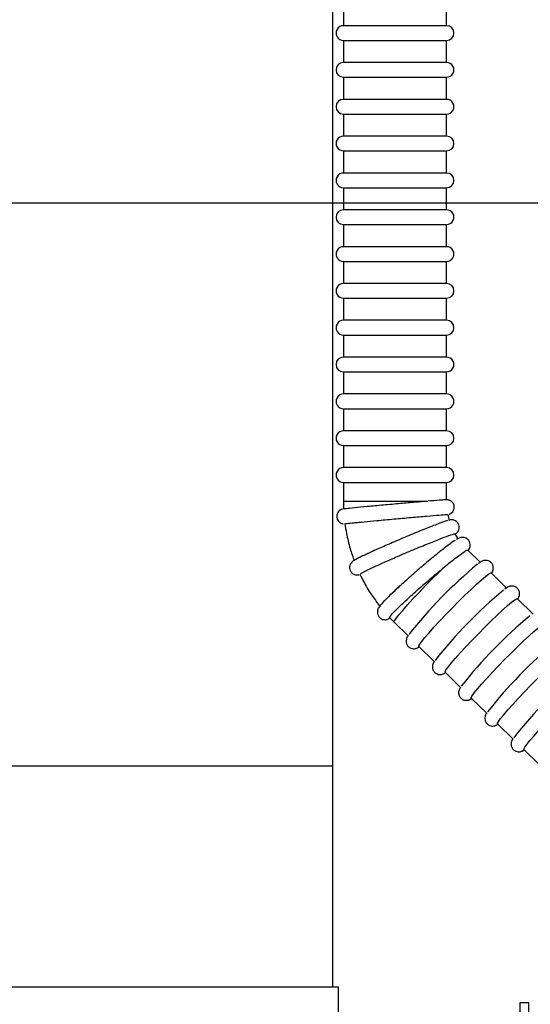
# Model space of a CAD drawing. Header units: inches. Extents: x 170 to 284, y 215 to 248.
# Tile 705 of 1056: x 211.916 to 212.063, y 244.696 to 244.979. Entities that reach past the tile are written whole.
import ezdxf

# ---------------------------------------------------------------- set-up
doc = ezdxf.new("R2010")
doc.units = ezdxf.units.IN
doc.header["$LTSCALE"] = 0.25
doc.header["$MEASUREMENT"] = 0
doc.layers.add('ANNOTATIONS', color=1, linetype='Continuous')
doc.layers.add('LH FRONT OF HOOD', color=7, linetype='Continuous')
doc.styles.add('ARIAL', font='arial.ttf', dxfattribs={"height": 0.09375})
doc.dimstyles.new('STANDARD$0', dxfattribs={"dimtxt": 0.09375, "dimasz": 0.09375, "dimexe": 0.03125, "dimexo": 0.046875, "dimgap": 0.09, "dimtad": 0, "dimtih": 1, "dimtoh": 1, "dimdec": 4, "dimzin": 0, "dimdsep": 46, "dimtxsty": 'ARIAL', "dimcen": 0.09, "dimadec": 0, "dimazin": 0, "dimtfac": 1, "dimtdec": 4, "dimtofl": 0, "dimtmove": 0, "dimatfit": 1, "dimfxl": 1, "dimtolj": 1, "dimtzin": 0, "dimarcsym": 0})

# ---------------------------------------------------------------- blocks, each defined once
blk = doc.blocks.new('*D61')
at = {"layer": 'ANNOTATIONS', "color": 0, "lineweight": -2, "transparency": 16777216}
for p, q in [((210.6277843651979, 245.3460056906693), (210.6277843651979, 246.0798826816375)), ((212.2068141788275, 244.6826057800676), (212.2068141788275, 246.0798826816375)), ((210.7215343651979, 246.0486326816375), (211.1070251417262, 246.0486326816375)), ((212.1130641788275, 246.0486326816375), (211.7275734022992, 246.0486326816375))]:
    blk.add_line(p, q, dxfattribs=at)
at = {"layer": 'ANNOTATIONS', "color": 0, "transparency": 16777216}
for points in [[(210.7215343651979, 246.0642576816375), (210.7215343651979, 246.0330076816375), (210.6277843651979, 246.0486326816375)], [(212.1130641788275, 246.0642576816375), (212.1130641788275, 246.0330076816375), (212.2068141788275, 246.0486326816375)]]:
    blk.add_solid(points, dxfattribs=at)
at = {"layer": 'defpoints', "color": 0, "transparency": 16777216}
for p in [(212.2068141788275, 246.0486326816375), (210.6277843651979, 245.2991306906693), (212.2068141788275, 244.6357307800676)]:
    blk.add_point(p, dxfattribs=at)
at = {"layer": 'ANNOTATIONS', "color": 0, "transparency": 16777216, "insert": (211.4172992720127, 246.0486326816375), "char_height": 0.09375, "attachment_point": 5, "style": 'ARIAL'}
blk.add_mtext('\\A1;DIM "A"', dxfattribs=at)
blk = doc.blocks.new('*D57')
at = {"layer": 'ANNOTATIONS', "color": 0, "lineweight": -2, "transparency": 16777216}
for p, q in [((211.573486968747, 244.9262927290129), (212.9080140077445, 244.9262927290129)), ((212.8767640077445, 244.8325427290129), (212.8767640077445, 242.5705891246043)), ((212.8767640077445, 239.8737753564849), (212.8767640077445, 242.1357289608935)), ((212.4115944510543, 239.7800253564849), (212.9080140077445, 239.7800253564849))]:
    blk.add_line(p, q, dxfattribs=at)
at = {"layer": 'ANNOTATIONS', "color": 0, "transparency": 16777216}
for points in [[(212.8611390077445, 244.8325427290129), (212.8923890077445, 244.8325427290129), (212.8767640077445, 244.9262927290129)], [(212.8611390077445, 239.8737753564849), (212.8923890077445, 239.8737753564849), (212.8767640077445, 239.7800253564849)]]:
    blk.add_solid(points, dxfattribs=at)
at = {"layer": 'defpoints', "color": 0, "transparency": 16777216}
for p in [(211.526611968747, 244.9262927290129), (212.3647194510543, 239.7800253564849), (212.8767640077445, 239.7800253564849)]:
    blk.add_point(p, dxfattribs=at)
at = {"layer": 'ANNOTATIONS', "color": 0, "transparency": 16777216, "insert": (212.8767640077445, 242.3531590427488), "char_height": 0.09375, "attachment_point": 5, "style": 'ARIAL'}
blk.add_mtext('\\A1;TOTAL\\PHEIGHT', dxfattribs=at)

msp = doc.modelspace()

# ---------------------------------------------------------------- linework, layer by layer
at = {"layer": 'LH FRONT OF HOOD'}
for p, q in [((212.0064735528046, 244.7643305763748), (212.0064735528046, 244.9905019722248)), ((212.0094931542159, 244.9835991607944), (212.0094931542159, 244.9772412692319)), ((212.0391633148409, 244.9772412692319), (212.0391633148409, 244.9835991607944)), ((212.0230352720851, 244.9772412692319), (212.0094931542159, 244.9772412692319)), ((212.0391633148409, 244.9772412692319), (212.0230352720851, 244.9772412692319)), ((212.0094931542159, 244.9730026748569), (212.0094931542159, 244.9666447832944)), ((212.0094931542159, 244.9730026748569), (212.0391633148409, 244.9730026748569)), ((212.0391633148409, 244.9666447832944), (212.0391633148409, 244.9730026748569)), ((212.0230352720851, 244.9666447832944), (212.0094931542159, 244.9666447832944)), ((212.0391633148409, 244.9666447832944), (212.0230352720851, 244.9666447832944)), ((212.0094931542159, 244.9624061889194), (212.0094931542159, 244.9560482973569)), ((212.0094931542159, 244.9624061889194), (212.0391633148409, 244.9624061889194)), ((212.0391633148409, 244.9560482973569), (212.0391633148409, 244.9624061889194)), ((212.0230352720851, 244.9560482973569), (212.0094931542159, 244.9560482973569)), ((212.0391633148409, 244.9560482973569), (212.0230352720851, 244.9560482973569)), ((212.0094931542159, 244.9518097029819), (212.0094931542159, 244.9454518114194)), ((212.0094931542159, 244.9518097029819), (212.0391633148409, 244.9518097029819)), ((212.0391633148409, 244.9454518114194), (212.0391633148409, 244.9518097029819)), ((212.0230352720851, 244.9454518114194), (212.0094931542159, 244.9454518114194)), ((212.0391633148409, 244.9454518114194), (212.0230352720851, 244.9454518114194)), ((212.0094931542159, 244.9412132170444), (212.0094931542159, 244.9348553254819)), ((212.0094931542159, 244.9412132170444), (212.0391633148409, 244.9412132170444)), ((212.0391633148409, 244.9348553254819), (212.0391633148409, 244.9412132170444)), ((212.0230352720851, 244.9348553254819), (212.0094931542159, 244.9348553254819)), ((212.0391633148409, 244.9348553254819), (212.0230352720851, 244.9348553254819)), ((212.0094931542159, 244.9306167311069), (212.0094931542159, 244.9242588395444)), ((212.0094931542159, 244.9306167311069), (212.0391633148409, 244.9306167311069)), ((212.0391633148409, 244.9242588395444), (212.0391633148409, 244.9306167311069)), ((212.0230352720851, 244.9242588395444), (212.0094931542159, 244.9242588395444)), ((212.0391633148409, 244.9242588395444), (212.0230352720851, 244.9242588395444)), ((212.0094931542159, 244.9200202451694), (212.0094931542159, 244.9136623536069)), ((212.0094931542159, 244.9200202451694), (212.0391633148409, 244.9200202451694)), ((212.0391633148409, 244.9136623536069), (212.0391633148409, 244.9200202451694)), ((212.0230352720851, 244.9136623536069), (212.0094931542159, 244.9136623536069)), ((212.0391633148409, 244.9136623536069), (212.0230352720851, 244.9136623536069)), ((212.0094931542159, 244.9094237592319), (212.0094931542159, 244.9030658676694)), ((212.0094931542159, 244.9094237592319), (212.0391633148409, 244.9094237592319)), ((212.0391633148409, 244.9030658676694), (212.0391633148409, 244.9094237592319)), ((212.0230352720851, 244.9030658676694), (212.0094931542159, 244.9030658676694)), ((212.0391633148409, 244.9030658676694), (212.0230352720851, 244.9030658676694)), ((212.0094931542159, 244.8988272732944), (212.0094931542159, 244.8924693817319)), ((212.0094931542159, 244.8988272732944), (212.0391633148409, 244.8988272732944)), ((212.0391633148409, 244.8924693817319), (212.0391633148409, 244.8988272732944)), ((212.0230352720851, 244.8924693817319), (212.0094931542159, 244.8924693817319)), ((212.0391633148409, 244.8924693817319), (212.0230352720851, 244.8924693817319)), ((212.0094931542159, 244.8882307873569), (212.0094931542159, 244.8818728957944)), ((212.0094931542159, 244.8882307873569), (212.0391633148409, 244.8882307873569)), ((212.0391633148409, 244.8818728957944), (212.0391633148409, 244.8882307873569)), ((212.0230352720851, 244.8818728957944), (212.0094931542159, 244.8818728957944)), ((212.0391633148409, 244.8818728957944), (212.0230352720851, 244.8818728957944)), ((212.0094931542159, 244.8776343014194), (212.0094931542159, 244.8712764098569)), ((212.0094931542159, 244.8776343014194), (212.0391633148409, 244.8776343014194)), ((212.0391633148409, 244.8712764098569), (212.0391633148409, 244.8776343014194)), ((212.0230352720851, 244.8712764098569), (212.0094931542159, 244.8712764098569)), ((212.0391633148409, 244.8712764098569), (212.0230352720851, 244.8712764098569)), ((212.0094931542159, 244.8670378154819), (212.0094931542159, 244.8606799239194)), ((212.0094931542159, 244.8670378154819), (212.0391633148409, 244.8670378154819)), ((212.0391633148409, 244.8606799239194), (212.0391633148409, 244.8670378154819)), ((212.0230352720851, 244.8606799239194), (212.0094931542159, 244.8606799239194)), ((212.0391633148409, 244.8606799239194), (212.0230352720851, 244.8606799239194)), ((212.0094931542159, 244.8564413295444), (212.0094931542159, 244.8500834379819)), ((212.0094931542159, 244.8564413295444), (212.0391633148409, 244.8564413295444)), ((212.0391633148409, 244.8500834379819), (212.0391633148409, 244.8564413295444)), ((212.0230352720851, 244.8500834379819), (212.0094931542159, 244.8500834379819)), ((212.0391633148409, 244.8500834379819), (212.0230352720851, 244.8500834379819)), ((212.0094931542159, 244.8458448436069), (212.0094931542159, 244.8404276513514)), ((212.0094931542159, 244.8458448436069), (212.0391633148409, 244.8458448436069)), ((212.0391633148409, 244.8408038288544), (212.0391633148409, 244.8458448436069)), ((212.0094931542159, 244.8404276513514), (212.0095469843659, 244.8381344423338)), ((212.0094931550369, 244.8404276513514), (212.0337710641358, 244.8404276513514)), ((212.039463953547, 244.8365947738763), (212.0395110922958, 244.836595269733)), ((212.0399867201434, 244.8349044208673), (212.0395794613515, 244.836635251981)), ((212.0425609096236, 244.8295475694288), (212.0416420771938, 244.8310713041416)), ((212.0489586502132, 244.8227671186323), (212.0452757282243, 244.8263848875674)), ((212.0565033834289, 244.8153558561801), (212.0519765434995, 244.8198026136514)), ((212.0640481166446, 244.8079445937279), (212.0595212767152, 244.8123913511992)), ((212.022798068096, 244.8069232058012), (212.0240862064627, 244.8056091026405)), ((212.0240862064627, 244.8056091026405), (212.0281667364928, 244.8016007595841)), ((212.0311846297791, 244.7986362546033), (212.0357114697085, 244.7941894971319)), ((212.0387293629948, 244.791224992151), (212.0432562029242, 244.7867782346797)), ((212.0462740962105, 244.7838137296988), (212.0508009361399, 244.7793669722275)), ((212.0538188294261, 244.7764024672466), (212.0583456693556, 244.7719557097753)), ((212.0613635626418, 244.7689912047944), (212.0658904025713, 244.764544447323)), ((211.8189233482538, 244.7643305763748), (212.0064735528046, 244.7643305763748)), ((211.8189233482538, 244.7643305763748), (212.0064735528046, 244.7643305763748)), ((212.0064735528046, 244.7007516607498), (212.0064735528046, 244.7643305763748)), ((211.8966091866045, 244.7007516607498), (212.0080842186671, 244.7007516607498)), ((212.0080842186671, 244.6855096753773), (212.0080842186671, 244.7007516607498)), ((212.0627869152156, 244.6961061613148), (212.0602437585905, 244.6961061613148)), ((212.0602437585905, 244.6961061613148), (212.0602437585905, 244.6918675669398)), ((212.0627869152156, 244.6918675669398), (212.0627869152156, 244.6961061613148))]:
    msp.add_line(p, q, dxfattribs=at)
at = {"layer": 'LH FRONT OF HOOD', "flags": 128}
for points in [[(212.024086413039, 244.8056089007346), (212.0240707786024, 244.8056342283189), (212.0241851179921, 244.8059913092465), (212.0246477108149, 244.8066933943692), (212.0254429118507, 244.8077167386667), (212.0265438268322, 244.8090267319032), (212.0279132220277, 244.8105790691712), (212.0295047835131, 244.8123212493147), (212.0312646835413, 244.814194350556), (212.0331334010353, 244.8161350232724), (212.035047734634, 244.8180776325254), (212.0369429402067, 244.8199564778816), (212.0387549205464, 244.8217080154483)], [(212.0311846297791, 244.7986362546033), (212.0311795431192, 244.7987868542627), (212.0314490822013, 244.799292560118), (212.0320442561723, 244.8001173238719), (212.032945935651, 244.8012346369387), (212.0341251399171, 244.802608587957), (212.0355439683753, 244.8041950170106), (212.0371568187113, 244.8059429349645), (212.0389118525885, 244.8077961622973), (212.0407526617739, 244.8096951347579), (212.0426200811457, 244.8115788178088), (212.0444540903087, 244.8133866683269), (212.0461957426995, 244.8150605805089), (212.0477890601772, 244.8165467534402), (212.049182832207, 244.8177974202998), (212.050332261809, 244.8187723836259), (212.0512004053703, 244.8194403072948), (212.0517593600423, 244.8197797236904), (212.0519765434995, 244.8198026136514)], [(212.0387293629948, 244.791224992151), (212.0387242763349, 244.7913755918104), (212.038993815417, 244.7918812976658), (212.039588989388, 244.7927060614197), (212.0404906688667, 244.7938233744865), (212.0416698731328, 244.7951973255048), (212.0430887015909, 244.7967837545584), (212.044701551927, 244.7985316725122), (212.0464565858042, 244.8003848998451), (212.0482973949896, 244.8022838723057), (212.0501648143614, 244.8041675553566), (212.0519988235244, 244.8059754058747), (212.0537404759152, 244.8076493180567), (212.0553337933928, 244.809135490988), (212.0567275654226, 244.8103861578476), (212.0578769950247, 244.8113611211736), (212.058745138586, 244.8120290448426), (212.059304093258, 244.8123684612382), (212.0595212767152, 244.8123913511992)], [(212.0462740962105, 244.7838137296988), (212.0462690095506, 244.7839643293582), (212.0465385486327, 244.7844700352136), (212.0471337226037, 244.7852947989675), (212.0480354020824, 244.7864121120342), (212.0492146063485, 244.7877860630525), (212.0506334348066, 244.7893724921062), (212.0522462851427, 244.79112041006), (212.0540013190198, 244.7929736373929), (212.0558421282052, 244.7948726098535), (212.057709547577, 244.7967562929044), (212.0595435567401, 244.7985641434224), (212.0612852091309, 244.8002380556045), (212.0628785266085, 244.8017242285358), (212.0642722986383, 244.8029748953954), (212.0654217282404, 244.8039498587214), (212.0662898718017, 244.8046177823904), (212.0668488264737, 244.8049571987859), (212.0670660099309, 244.804980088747)], [(212.0538188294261, 244.7764024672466), (212.0538137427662, 244.776553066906), (212.0540832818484, 244.7770587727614), (212.0546784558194, 244.7778835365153), (212.0555801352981, 244.779000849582), (212.0567593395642, 244.7803748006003), (212.0581781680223, 244.781961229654), (212.0597910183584, 244.7837091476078), (212.0615460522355, 244.7855623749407), (212.0633868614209, 244.7874613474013), (212.0652542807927, 244.7893450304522), (212.0670882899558, 244.7911528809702), (212.0688299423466, 244.7928267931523), (212.0704232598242, 244.7943129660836), (212.071817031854, 244.7955636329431), (212.0729664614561, 244.7965385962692), (212.0738346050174, 244.7972065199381), (212.0743935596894, 244.7975459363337), (212.0746107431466, 244.7975688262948)], [(212.0613635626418, 244.7689912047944), (212.0613584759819, 244.7691418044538), (212.0616280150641, 244.7696475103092), (212.0622231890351, 244.7704722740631), (212.0631248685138, 244.7715895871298), (212.0643040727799, 244.7729635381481), (212.065722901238, 244.7745499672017), (212.0673357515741, 244.7762978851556), (212.0690907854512, 244.7781511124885), (212.0709315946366, 244.780050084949), (212.0727990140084, 244.7819337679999), (212.0746330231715, 244.783741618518), (212.0763746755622, 244.7854155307), (212.0779679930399, 244.7869017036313), (212.0793617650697, 244.7881523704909), (212.0805111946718, 244.789127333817), (212.0813793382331, 244.7897952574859), (212.0819382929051, 244.7901346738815), (212.0821554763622, 244.7901575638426)]]:
    msp.add_lwpolyline(points, dxfattribs=at)
at = {"layer": 'LH FRONT OF HOOD'}
for centre, radius, start, end in [((212.0094931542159, 244.9751219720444), 0.00211929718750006, 89.99999999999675, 270.0000000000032), ((212.0391633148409, 244.9751219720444), 0.00211929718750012, 270, 90), ((212.0094931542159, 244.9645254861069), 0.00211929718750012, 90, 270), ((212.0391633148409, 244.9645254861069), 0.00211929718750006, 269.9999999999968, 90.00000000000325), ((212.0094931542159, 244.9539290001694), 0.00211929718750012, 90, 270), ((212.0391633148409, 244.9539290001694), 0.00211929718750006, 269.9999999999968, 90.00000000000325), ((212.0094931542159, 244.9433325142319), 0.00211929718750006, 89.99999999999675, 270.0000000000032), ((212.0391633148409, 244.9433325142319), 0.00211929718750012, 270, 90), ((212.0094931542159, 244.9327360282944), 0.00211929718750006, 89.99999999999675, 270.0000000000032), ((212.0391633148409, 244.9327360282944), 0.00211929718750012, 270, 90), ((212.0094931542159, 244.9221395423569), 0.00211929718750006, 90, 270), ((212.0391633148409, 244.9221395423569), 0.00211929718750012, 269.9999999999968, 90.00000000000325), ((212.0094931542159, 244.9115430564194), 0.00211929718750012, 90, 270.0000000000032), ((212.0391633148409, 244.9115430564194), 0.00211929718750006, 269.9999999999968, 90.00000000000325), ((212.0094931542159, 244.9009465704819), 0.00211929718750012, 89.99999999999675, 270.0000000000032), ((212.0391633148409, 244.9009465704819), 0.00211929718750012, 270, 90), ((212.0094931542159, 244.8903500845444), 0.00211929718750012, 89.99999999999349, 270.0000000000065), ((212.0391633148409, 244.8903500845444), 0.00211929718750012, 270, 90), ((212.0094931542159, 244.8797535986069), 0.00211929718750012, 90, 270), ((212.0391633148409, 244.8797535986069), 0.00211929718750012, 269.9999999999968, 90.00000000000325), ((212.0094931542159, 244.8691571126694), 0.0021192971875, 90, 270.0000000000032), ((212.0391633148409, 244.8691571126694), 0.00211929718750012, 269.9999999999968, 90.00000000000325), ((212.0094931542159, 244.8585606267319), 0.00211929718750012, 89.99999999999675, 270), ((212.0391633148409, 244.8585606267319), 0.0021192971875, 270, 90), ((212.0094931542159, 244.8479641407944), 0.0021192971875, 89.99999999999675, 270.0000000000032), ((212.0391633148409, 244.8479641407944), 0.00211929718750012, 270, 90), ((212.1334704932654, 244.7193151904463), 0.1338101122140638, 129.6889016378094, 141.8082980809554), ((212.141015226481, 244.7119039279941), 0.1338101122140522, 129.6889016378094, 141.8082980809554), ((212.1485599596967, 244.7044926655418), 0.1338101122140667, 129.6889016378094, 141.8082980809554), ((212.1561046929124, 244.6970814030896), 0.133810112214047, 129.6889016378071, 141.8082980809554), ((212.1636494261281, 244.6896701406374), 0.1338101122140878, 129.6889016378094, 141.8082980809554)]:
    msp.add_arc(centre, radius, start, end, dxfattribs=at)
for points, knots in [([(212.0386861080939, 244.8408059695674), (212.0382322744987, 244.8407768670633), (212.0372820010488, 244.8407159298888), (212.0349758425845, 244.8405265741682), (212.0337710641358, 244.8404276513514)], [0, 0, 0, 0, 0.4775821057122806, 1, 1, 1, 1]), ([(212.0399181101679, 244.8366949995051), (212.0399316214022, 244.836699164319), (212.040015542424, 244.836725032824), (212.0403067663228, 244.836853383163), (212.0407320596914, 244.8371548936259), (212.0411466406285, 244.8376863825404), (212.0413827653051, 244.8383916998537), (212.0413582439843, 244.839153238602), (212.0410892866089, 244.8398099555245), (212.0406950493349, 244.8402774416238), (212.0402856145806, 244.8405667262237), (212.0399117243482, 244.8407256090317), (212.0396203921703, 244.8407943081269), (212.0394350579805, 244.8408178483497), (212.0393025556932, 244.840826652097), (212.0391568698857, 244.8408290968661), (212.0390028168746, 244.8408254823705), (212.0388055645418, 244.8408141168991), (212.0386859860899, 244.8408072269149)], [0, 0, 0, 0, 0.007462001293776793, 0.04634800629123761, 0.1091592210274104, 0.1862207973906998, 0.2687159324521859, 0.3548545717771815, 0.4369339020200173, 0.5027683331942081, 0.5583770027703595, 0.6050526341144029, 0.6413100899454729, 0.6676615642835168, 0.6948506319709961, 0.7379670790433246, 0.8411502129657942, 1, 1, 1, 1]), ([(212.0092397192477, 244.8381123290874), (212.009197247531, 244.8381034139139), (212.0091233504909, 244.8380879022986), (212.008852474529, 244.8379963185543), (212.0084899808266, 244.8378101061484), (212.0080680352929, 244.837449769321), (212.0077037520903, 244.8368878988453), (212.007528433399, 244.8361623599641), (212.0076205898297, 244.8354156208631), (212.0079302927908, 244.8348041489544), (212.008333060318, 244.834384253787), (212.0087395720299, 244.8341288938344), (212.0090949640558, 244.8339961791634), (212.0093424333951, 244.8339448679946), (212.0094300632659, 244.8339353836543), (212.0094576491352, 244.8339323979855)], [0, 0, 0, 0, 0.05837809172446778, 0.1015727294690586, 0.1691963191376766, 0.2556675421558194, 0.3615106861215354, 0.4788666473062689, 0.5989954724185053, 0.7070807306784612, 0.7951482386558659, 0.8698085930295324, 0.9318705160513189, 0.9785528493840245, 1, 1, 1, 1]), ([(212.0337710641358, 244.8404276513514), (212.0325935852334, 244.8403282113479), (212.0302375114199, 244.840129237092), (212.0257733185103, 244.8397358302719), (212.020960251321, 244.8392999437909), (212.0162615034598, 244.8388607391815), (212.0125352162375, 244.8384978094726), (212.0101252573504, 244.8382475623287), (212.0098292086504, 244.8381970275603), (212.0096965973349, 244.8381743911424)], [0, 0, 0, 0, 0.1312772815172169, 0.2626789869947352, 0.4163071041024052, 0.5697581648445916, 0.7229432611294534, 0.8758958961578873, 1, 1, 1, 1]), ([(212.0125573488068, 244.834237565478), (212.0134692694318, 244.8343284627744), (212.0152930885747, 244.8345102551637), (212.0192878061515, 244.8348881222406), (212.0239860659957, 244.8353198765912), (212.0290235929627, 244.8357692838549), (212.0335918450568, 244.8361640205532), (212.037111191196, 244.8364538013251), (212.039253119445, 244.8366144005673), (212.0393604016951, 244.8366003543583), (212.0394075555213, 244.8365941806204)], [0, 0, 0, 0, 0.1142935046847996, 0.2285842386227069, 0.3617116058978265, 0.4950469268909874, 0.6285981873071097, 0.7622054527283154, 0.8954820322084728, 0.9999999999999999, 0.9999999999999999, 0.9999999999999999, 0.9999999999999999]), ([(212.0099170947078, 244.8340044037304), (212.0100591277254, 244.833064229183), (212.0104269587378, 244.8306294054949), (212.0112948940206, 244.8270170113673), (212.0122043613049, 244.8244161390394), (212.0126148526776, 244.8232422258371)], [0, 0, 0, 0, 0.2565682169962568, 0.6644493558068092, 1, 1, 1, 1]), ([(212.0100050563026, 244.8339408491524), (212.01008703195, 244.8339601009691), (212.0102520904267, 244.8339988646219), (212.0117855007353, 244.8341576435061), (212.0125573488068, 244.834237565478)], [0, 0, 0, 0, 0.4966460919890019, 1, 1, 1, 1]), ([(212.012368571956, 244.8342181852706), (212.012390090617, 244.8342204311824), (212.0128079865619, 244.8342640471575), (212.0134061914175, 244.8343230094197), (212.0139735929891, 244.8343789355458)], [0, 0, 0, 0, 0.05149286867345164, 1, 1, 1, 1]), ([(212.0395392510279, 244.8348418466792), (212.0393445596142, 244.8347994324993), (212.038855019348, 244.8346927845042), (212.0364103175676, 244.8337951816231), (212.0327293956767, 244.8323503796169), (212.0282661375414, 244.8305161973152), (212.0236741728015, 244.8285682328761), (212.0209639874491, 244.8273716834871), (212.0196727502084, 244.8268016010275)], [0, 0, 0, 0, 0.1178149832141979, 0.2962389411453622, 0.4755138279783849, 0.6555984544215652, 0.8359137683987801, 1, 1, 1, 1]), ([(212.0417129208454, 244.8310264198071), (212.0417946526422, 244.8310791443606), (212.0419415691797, 244.8311739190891), (212.0422504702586, 244.831452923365), (212.042585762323, 244.8319139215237), (212.0428157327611, 244.832547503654), (212.042822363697, 244.8333103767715), (212.0425439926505, 244.8340509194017), (212.0420571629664, 244.8345997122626), (212.041514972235, 244.8349159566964), (212.0410283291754, 244.8350506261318), (212.0406364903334, 244.8350787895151), (212.040305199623, 244.8350556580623), (212.0401101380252, 244.835024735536), (212.0399940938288, 244.8349950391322), (212.039968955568, 244.8349886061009)], [0, 0, 0, 0, 0.1086266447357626, 0.1952612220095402, 0.2662478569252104, 0.3467168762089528, 0.4357083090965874, 0.5279737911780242, 0.615106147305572, 0.6865279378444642, 0.7496655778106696, 0.8076214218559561, 0.8709764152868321, 0.9720500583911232, 1, 1, 1, 1]), ([(212.0181559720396, 244.8214614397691), (212.0191596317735, 244.8219215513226), (212.0211669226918, 244.8228417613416), (212.0251614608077, 244.8245926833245), (212.0296105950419, 244.8264875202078), (212.0341036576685, 244.8283380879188), (212.0379334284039, 244.8298514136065), (212.0405039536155, 244.8307871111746), (212.0417047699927, 244.8311610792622), (212.0415176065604, 244.8310057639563), (212.0414825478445, 244.8309766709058)], [0, 0, 0, 0, 0.1234314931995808, 0.246859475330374, 0.3907564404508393, 0.5348851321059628, 0.679184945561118, 0.8233527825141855, 0.9669111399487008, 0.9999999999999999, 0.9999999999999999, 0.9999999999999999, 0.9999999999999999]), ([(212.0453853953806, 244.8262771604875), (212.0453950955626, 244.8262891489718), (212.0455280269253, 244.8264534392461), (212.0456839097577, 244.826720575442), (212.0459359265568, 244.8273497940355), (212.0459868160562, 244.8281175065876), (212.0457540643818, 244.828902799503), (212.0452213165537, 244.8295631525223), (212.0445363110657, 244.8299430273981), (212.0438827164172, 244.8300596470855), (212.043349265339, 244.8300161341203), (212.0429152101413, 244.829896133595), (212.0424829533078, 244.8297045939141), (212.042217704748, 244.8295720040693), (212.0420028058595, 244.8294315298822), (212.0419994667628, 244.8294293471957)], [0, 0, 0, 0, 0.01064038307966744, 0.1458158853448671, 0.2367619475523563, 0.3110219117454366, 0.390503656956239, 0.4720720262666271, 0.548957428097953, 0.6141602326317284, 0.6764998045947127, 0.7462192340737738, 0.8427617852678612, 0.9975568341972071, 1, 1, 1, 1]), ([(212.0196727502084, 244.8268016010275), (212.0185348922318, 244.8262909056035), (212.0168119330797, 244.8255176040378), (212.0157020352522, 244.8249797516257), (212.0153251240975, 244.824797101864)], [0, 0, 0, 0, 0.6604091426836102, 1, 1, 1, 1]), ([(212.0416443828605, 244.8291548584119), (212.0415104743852, 244.8290847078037), (212.0410187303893, 244.8288270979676), (212.0389639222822, 244.8272925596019), (212.0357945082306, 244.824773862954), (212.0321179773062, 244.821703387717), (212.0297126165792, 244.8195967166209), (212.0285639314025, 244.8185906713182)], [0, 0, 0, 0, 0.08680495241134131, 0.318768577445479, 0.5519238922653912, 0.7860202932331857, 1, 1, 1, 1]), ([(212.0188281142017, 244.8264264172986), (212.0181938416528, 244.8261395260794), (212.0169235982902, 244.8255649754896), (212.0153290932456, 244.8248187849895), (212.0140128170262, 244.8241813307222), (212.013000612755, 244.8236560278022), (212.0124759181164, 244.8233561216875), (212.012065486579, 244.8230555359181), (212.0117248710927, 244.8227318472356), (212.0113894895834, 244.8221842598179), (212.0112160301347, 244.8215080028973), (212.0112933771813, 244.8207310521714), (212.0116475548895, 244.8200373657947), (212.0121638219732, 244.8195602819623), (212.0126953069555, 244.8193046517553), (212.0131571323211, 244.8192081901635), (212.0135223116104, 244.8191988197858), (212.0137949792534, 244.819224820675), (212.013928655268, 244.8192527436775), (212.013997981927, 244.8192672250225)], [0, 0, 0, 0, 0.1185171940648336, 0.2373517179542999, 0.3568418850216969, 0.4779371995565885, 0.6047831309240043, 0.6475529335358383, 0.687095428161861, 0.716601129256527, 0.7514667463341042, 0.7892657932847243, 0.827664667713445, 0.8616574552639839, 0.8902483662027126, 0.9158056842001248, 0.9398825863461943, 0.96882208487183, 1, 1, 1, 1]), ([(212.0387549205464, 244.8217080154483), (212.0397416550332, 244.8225015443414), (212.0418360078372, 244.8241858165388), (212.044047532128, 244.8257941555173), (212.0452327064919, 244.8265358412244), (212.0451637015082, 244.8263098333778), (212.0451468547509, 244.8262546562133)], [0, 0, 0, 0, 0.2775573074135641, 0.5891178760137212, 0.8996879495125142, 1, 1, 1, 1]), ([(212.0144358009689, 244.819490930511), (212.0143825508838, 244.8194956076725), (212.014208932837, 244.8195108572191), (212.0154522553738, 244.8201807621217), (212.0172841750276, 244.8210484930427), (212.0181559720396, 244.8214614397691)], [0, 0, 0, 0, 0.1882207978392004, 0.613680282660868, 1, 1, 1, 1]), ([(212.0228295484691, 244.8069298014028), (212.022820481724, 244.8069261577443), (212.0225443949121, 244.8068152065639), (212.0231712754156, 244.8076165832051), (212.0247798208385, 244.8093409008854), (212.0275748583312, 244.8120123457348), (212.0310624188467, 244.8151731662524), (212.0348958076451, 244.8185077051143), (212.0374720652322, 244.8206616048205), (212.0386885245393, 244.8216538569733), (212.0387549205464, 244.8217080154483)], [0, 0, 0, 0, 0.005564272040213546, 0.1694347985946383, 0.3333195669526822, 0.4972937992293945, 0.6614359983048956, 0.8258218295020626, 0.9904931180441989, 1, 1, 1, 1]), ([(212.0520988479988, 244.8196824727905), (212.0521344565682, 244.8197351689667), (212.0522845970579, 244.8199573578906), (212.052442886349, 244.8202939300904), (212.0526289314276, 244.8209638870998), (212.0525947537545, 244.8217491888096), (212.0522583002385, 244.8225244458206), (212.0516363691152, 244.8231182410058), (212.0509077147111, 244.8234067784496), (212.0502509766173, 244.8234417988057), (212.0497235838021, 244.8233372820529), (212.0492915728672, 244.8231639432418), (212.0488449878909, 244.8229191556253), (212.0484967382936, 244.8226692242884), (212.0482827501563, 244.8225156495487)], [0, 0, 0, 0, 0.03898969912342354, 0.1643967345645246, 0.2477413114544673, 0.3191248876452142, 0.3943516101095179, 0.470882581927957, 0.541313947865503, 0.6025453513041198, 0.663243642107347, 0.7369429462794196, 0.8383599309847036, 1, 1, 1, 1]), ([(212.0142138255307, 244.8194746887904), (212.0146371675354, 244.818623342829), (212.0157332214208, 244.8164191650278), (212.017666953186, 244.8132468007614), (212.0193305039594, 244.8110503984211), (212.0200819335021, 244.8100582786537)], [0, 0, 0, 0, 0.2565317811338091, 0.664173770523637, 1, 1, 1, 1]), ([(212.0285639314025, 244.8185906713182), (212.0275487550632, 244.8176811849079), (212.0255183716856, 244.8158621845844), (212.0235007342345, 244.8139854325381), (212.0228259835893, 244.8132975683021), (212.022726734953, 244.8131963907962)], [0, 0, 0, 0, 0.4603010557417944, 0.9206160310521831, 1, 1, 1, 1]), ([(212.027660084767, 244.8177926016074), (212.0270641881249, 244.817256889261), (212.0258715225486, 244.8161846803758), (212.0242569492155, 244.8146893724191), (212.0228241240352, 244.8133259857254), (212.0216168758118, 244.8121318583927), (212.0206530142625, 244.8111214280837), (212.0200574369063, 244.8104317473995), (212.0196957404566, 244.8099297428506), (212.0194549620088, 244.8095055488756), (212.019262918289, 244.8089351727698), (212.0192331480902, 244.8082001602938), (212.0194917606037, 244.8074168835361), (212.0200431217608, 244.8067766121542), (212.0207302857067, 244.8064203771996), (212.0213751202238, 244.8063200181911), (212.0218997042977, 244.8063713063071), (212.0223296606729, 244.8064973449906), (212.0227160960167, 244.8066651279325), (212.0229881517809, 244.8068239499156), (212.0231417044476, 244.8069135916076)], [0, 0, 0, 0, 0.0932590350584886, 0.1866545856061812, 0.2803181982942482, 0.3745065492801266, 0.4698350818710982, 0.5682886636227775, 0.6237483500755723, 0.6645838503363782, 0.696075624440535, 0.726846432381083, 0.7597250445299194, 0.7933244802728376, 0.8244625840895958, 0.8511353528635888, 0.8768488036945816, 0.9061619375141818, 0.9470362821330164, 1, 1, 1, 1]), ([(212.0596435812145, 244.8122712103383), (212.0596791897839, 244.8123239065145), (212.0598293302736, 244.8125460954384), (212.0599876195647, 244.8128826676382), (212.0601736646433, 244.8135526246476), (212.0601394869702, 244.8143379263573), (212.0598030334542, 244.8151131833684), (212.0591811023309, 244.8157069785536), (212.0584524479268, 244.8159955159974), (212.057795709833, 244.8160305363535), (212.0572683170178, 244.8159260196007), (212.0568363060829, 244.8157526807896), (212.0563897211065, 244.815507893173), (212.0560414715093, 244.8152579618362), (212.055827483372, 244.8151043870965)], [0, 0, 0, 0, 0.03898969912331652, 0.1643967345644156, 0.247741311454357, 0.3191248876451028, 0.3943516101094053, 0.4708825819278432, 0.5413139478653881, 0.602545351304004, 0.6632436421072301, 0.7369429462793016, 0.838359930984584, 1, 1, 1, 1]), ([(212.028036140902, 244.8016911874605), (212.0279718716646, 244.8015948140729), (212.0278285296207, 244.8013798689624), (212.027669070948, 244.8010073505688), (212.0275192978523, 244.8004365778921), (212.0275414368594, 244.7996883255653), (212.0278640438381, 244.798909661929), (212.028477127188, 244.7983039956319), (212.0292059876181, 244.7980026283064), (212.0298683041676, 244.7979596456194), (212.0304000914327, 244.798059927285), (212.0308338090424, 244.7982320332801), (212.0311382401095, 244.7983907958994), (212.0313412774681, 244.7985324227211), (212.031413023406, 244.798582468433)], [0, 0, 0, 0, 0.08358420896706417, 0.1864209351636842, 0.2708980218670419, 0.3518068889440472, 0.4369781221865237, 0.5238016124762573, 0.6043800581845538, 0.6740331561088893, 0.7427137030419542, 0.8251053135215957, 0.9381986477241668, 1, 1, 1, 1]), ([(212.0355808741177, 244.7942799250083), (212.0355166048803, 244.7941835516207), (212.0353732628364, 244.7939686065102), (212.0352138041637, 244.7935960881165), (212.035064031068, 244.7930253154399), (212.0350861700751, 244.792277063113), (212.0354087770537, 244.7914983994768), (212.0360218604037, 244.7908927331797), (212.0367507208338, 244.7905913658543), (212.0374130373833, 244.7905483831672), (212.0379448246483, 244.7906486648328), (212.0383785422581, 244.7908207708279), (212.0386829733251, 244.7909795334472), (212.0388860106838, 244.7911211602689), (212.0389577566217, 244.7911712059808)], [0, 0, 0, 0, 0.08358420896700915, 0.1864209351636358, 0.2708980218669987, 0.3518068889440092, 0.4369781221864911, 0.5238016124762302, 0.6043800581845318, 0.6740331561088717, 0.742713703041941, 0.8251053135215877, 0.9381986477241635, 1, 1, 1, 1]), ([(212.0431256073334, 244.7868686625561), (212.043061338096, 244.7867722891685), (212.0429179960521, 244.786557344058), (212.0427585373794, 244.7861848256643), (212.0426087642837, 244.7856140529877), (212.0426309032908, 244.7848658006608), (212.0429535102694, 244.7840871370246), (212.0435665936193, 244.7834814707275), (212.0442954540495, 244.783180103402), (212.0449577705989, 244.783137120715), (212.045489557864, 244.7832374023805), (212.0459232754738, 244.7834095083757), (212.0462277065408, 244.783568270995), (212.0464307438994, 244.7837098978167), (212.0465024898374, 244.7837599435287)], [0, 0, 0, 0, 0.08358420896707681, 0.1864209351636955, 0.2708980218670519, 0.3518068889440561, 0.4369781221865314, 0.5238016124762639, 0.6043800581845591, 0.6740331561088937, 0.7427137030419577, 0.825105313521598, 0.9381986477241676, 1, 1, 1, 1]), ([(212.0506703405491, 244.7794574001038), (212.0506060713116, 244.7793610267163), (212.0504627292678, 244.7791460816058), (212.0503032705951, 244.7787735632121), (212.0501534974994, 244.7782027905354), (212.0501756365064, 244.7774545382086), (212.0504982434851, 244.7766758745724), (212.051111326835, 244.7760702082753), (212.0518401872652, 244.7757688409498), (212.0525025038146, 244.7757258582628), (212.0530342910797, 244.7758261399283), (212.0534680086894, 244.7759982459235), (212.0537724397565, 244.7761570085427), (212.0539754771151, 244.7762986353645), (212.0540472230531, 244.7763486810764)], [0, 0, 0, 0, 0.08358420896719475, 0.1864209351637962, 0.2708980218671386, 0.3518068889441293, 0.4369781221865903, 0.5238016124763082, 0.6043800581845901, 0.674033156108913, 0.7427137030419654, 0.825105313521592, 0.9381986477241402, 1, 1, 1, 1]), ([(212.0582150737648, 244.7720461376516), (212.0581508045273, 244.7719497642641), (212.0580074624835, 244.7717348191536), (212.0578480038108, 244.7713623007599), (212.0576982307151, 244.7707915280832), (212.0577203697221, 244.7700432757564), (212.0580429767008, 244.7692646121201), (212.0586560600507, 244.7686589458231), (212.0593849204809, 244.7683575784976), (212.0600472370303, 244.7683145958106), (212.0605790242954, 244.7684148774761), (212.0610127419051, 244.7685869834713), (212.0613171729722, 244.7687457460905), (212.0615202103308, 244.7688873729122), (212.0615919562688, 244.7689374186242)], [0, 0, 0, 0, 0.0835842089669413, 0.1864209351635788, 0.2708980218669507, 0.3518068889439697, 0.4369781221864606, 0.5238016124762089, 0.604380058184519, 0.6740331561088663, 0.7427137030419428, 0.8251053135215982, 0.938198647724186, 1, 1, 1, 1])]:
    msp.add_open_spline(points, degree=3, knots=knots, dxfattribs=at)

# ---------------------------------------------------------------- dimensions: what is measured, and where the dimension line sits
at = {"layer": 'ANNOTATIONS'}
dim = msp.add_linear_dim(base=(212.2068141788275, 246.0486326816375), p1=(210.6277843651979, 245.2991306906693), p2=(212.2068141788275, 244.6357307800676), text='DIM "A"', dimstyle='STANDARD$0', dxfattribs=at)
dim.commit()
dim.dimension.update_dxf_attribs({"geometry": '*D61', "text_midpoint": (211.4172992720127, 246.0486326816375)})
dim = msp.add_linear_dim(base=(212.8767640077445, 239.7800253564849), p1=(211.5266119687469, 244.9262927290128), p2=(212.3647194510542, 239.7800253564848), angle=90, text='TOTAL\\PHEIGHT', dimstyle='STANDARD$0', dxfattribs=at)
dim.commit()
dim.dimension.update_dxf_attribs({"geometry": '*D57', "text_midpoint": (212.8767640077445, 242.3531590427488)})

doc.saveas('drawing.dxf')
